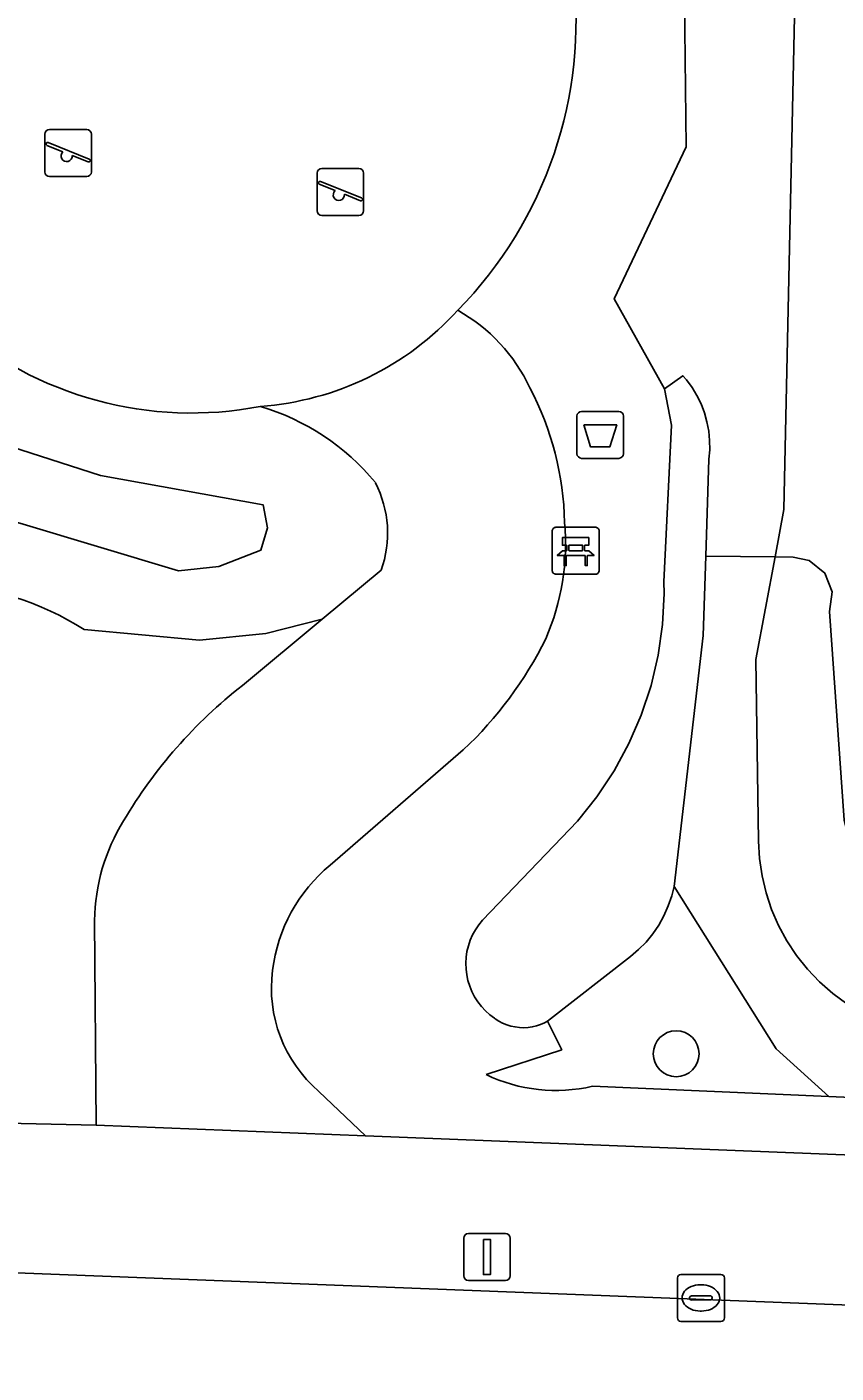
# Model space of a CAD drawing. Extents: x 161354 to 162026, y 386504 to 387460.
# Drawn here: x 161804.65 to 161821.9, y 386643.24 to 386671.93 of the extents above; entities that cross this region are included whole.
import ezdxf

# ---------------------------------------------------------------- set-up
doc = ezdxf.new("R2010")
doc.units = 0
for name, color, linetype in [('IMGEO_Afvalbak', 7, 'Continuous'), ('IMGEO_Bank', 7, 'Continuous'), ('IMGEO_Boom', 7, 'Continuous'), ('IMGEO_Groenvoorziening', 7, 'Continuous'), ('IMGEO_Kolk', 7, 'Continuous'), ('IMGEO_Lichtmast', 7, 'Continuous'), ('IMGEO_Rijbaan_lokaal_open', 7, 'Continuous'), ('IMGEO_Speelvoorziening', 7, 'Continuous'), ('IMGEO_Terreindeel_zand', 7, 'Continuous'), ('IMGEO_Voetpad_open', 7, 'Continuous')]:
    doc.layers.add(name, color=color, linetype=linetype)

msp = doc.modelspace()

# ---------------------------------------------------------------- linework, layer by layer
at = {"layer": 'IMGEO_Afvalbak'}
for p, q in [((161816.476, 386663.733), (161817.266, 386663.733)), ((161817.266, 386663.733), (161816.476, 386663.733)), ((161816.376, 386662.833), (161816.376, 386663.633)), ((161816.376, 386663.633), (161816.376, 386662.833)), ((161817.366, 386663.633), (161817.366, 386662.833)), ((161817.366, 386662.833), (161817.366, 386663.633)), ((161817.266, 386662.733), (161816.476, 386662.733)), ((161816.476, 386662.733), (161817.266, 386662.733))]:
    msp.add_line(p, q, dxfattribs=at)
msp.add_lwpolyline([(161816.519, 386663.447), (161817.223, 386663.447), (161817.074, 386662.977), (161816.668, 386662.977), (161816.519, 386663.447)], dxfattribs=at)
for centre, start, end in [((161816.476, 386663.633), 90, 180), ((161816.476, 386663.633), 90, 180), ((161817.266, 386663.633), 0, 90), ((161817.266, 386663.633), 360, 90), ((161816.476, 386662.833), 180, 270), ((161816.476, 386662.833), 180, 270), ((161817.266, 386662.833), 270, 0), ((161817.266, 386662.833), 270, 0)]:
    msp.add_arc(centre, 0.1, start, end, dxfattribs=at)
at = {"layer": 'IMGEO_Bank'}
for p, q in [((161815.849, 386660.339), (161815.849, 386661.18)), ((161815.849, 386661.18), (161815.849, 386660.339)), ((161815.924, 386661.264), (161816.765, 386661.264)), ((161816.765, 386661.264), (161815.924, 386661.264)), ((161816.849, 386661.189), (161816.849, 386660.348)), ((161816.849, 386660.348), (161816.849, 386661.189)), ((161816.158, 386660.77), (161816.158, 386660.876)), ((161816.202, 386660.876), (161816.202, 386660.77)), ((161816.49, 386660.882), (161816.208, 386660.882)), ((161816.496, 386660.77), (161816.496, 386660.876)), ((161816.54, 386660.876), (161816.54, 386660.77)), ((161816.546, 386660.662), (161816.153, 386660.662)), ((161816.208, 386660.764), (161816.49, 386660.764)), ((161816.774, 386660.264), (161815.933, 386660.264)), ((161815.933, 386660.264), (161816.774, 386660.264))]:
    msp.add_line(p, q, dxfattribs=at)
for points in [[(161816.152, 386660.882), (161816.066, 386660.882), (161816.066, 386661.043), (161816.629, 386661.043), (161816.629, 386660.882), (161816.546, 386660.882)], [(161816.096, 386660.662), (161815.954, 386660.662), (161816.066, 386660.764), (161816.152, 386660.764)], [(161816.146, 386660.655), (161816.146, 386660.448), (161816.103, 386660.448), (161816.103, 386660.655)], [(161816.546, 386660.764), (161816.629, 386660.764), (161816.741, 386660.662), (161816.602, 386660.662)], [(161816.596, 386660.655), (161816.596, 386660.448), (161816.552, 386660.448), (161816.552, 386660.655)]]:
    msp.add_lwpolyline(points, dxfattribs=at)
for centre, radius, start, end in [((161815.927, 386661.186), 0.0779, 92.4484, 184.2845), ((161815.927, 386661.186), 0.0779, 92.4484, 184.2845), ((161816.771, 386661.186), 0.0779, 2.4484, 94.2845), ((161816.771, 386661.186), 0.0779, 2.4484, 94.2845), ((161816.151, 386660.875), 0.00671, 2.8957, 87.1043), ((161816.208, 386660.875), 0.00671, 92.8957, 177.1043), ((161816.49, 386660.875), 0.00671, 2.8957, 87.1043), ((161816.547, 386660.875), 0.00671, 92.8957, 177.1043), ((161816.096, 386660.655), 0.00671, 2.8957, 87.1043), ((161816.153, 386660.655), 0.00671, 92.8957, 177.1043), ((161816.151, 386660.771), 0.00671, 272.8957, 357.1043), ((161816.208, 386660.771), 0.00671, 182.8957, 267.1043), ((161816.49, 386660.771), 0.00671, 272.8957, 357.1043), ((161816.547, 386660.771), 0.00671, 182.8957, 267.1043), ((161816.545, 386660.655), 0.00671, 2.8957, 87.1043), ((161816.602, 386660.655), 0.00671, 92.8957, 177.1043), ((161815.927, 386660.342), 0.0779, 182.4484, 274.2845), ((161815.927, 386660.342), 0.0779, 182.4484, 274.2845), ((161816.771, 386660.342), 0.0779, 272.4484, 4.2845), ((161816.771, 386660.342), 0.0779, 272.4484, 4.2845)]:
    msp.add_arc(centre, radius, start, end, dxfattribs=at)
at = {"layer": 'IMGEO_Boom'}
msp.add_circle((161818.491, 386650.042), 0.489, dxfattribs=at)
at = {"layer": 'IMGEO_Groenvoorziening'}
for points in [[(161822.014, 386679.075), (161821.057, 386674.288), (161821.032, 386673.136), (161820.786, 386661.643), (161820.598, 386660.631), (161820.986, 386660.626), (161821.325, 386660.557), (161821.661, 386660.288), (161821.818, 386659.888), (161821.756, 386659.468), (161822.073, 386655.022), (161822.3, 386654.156), (161822.694, 386653.609), (161823.442, 386653.118), (161824.186, 386652.971), (161830.95, 386651.973), (161830.894, 386650.104), (161840.176, 386650.249), (161841.466, 386650.603), (161843.451, 386650.661)], [(161818.392, 386663.44), (161818.242, 386664.216), (161817.169, 386666.136), (161818.703, 386669.37), (161818.659, 386673.135), (161816.293, 386673.121)], [(161814.438, 386649.597), (161816.052, 386650.126), (161815.75, 386650.736), (161815.687, 386650.703), (161815.602, 386650.666), (161815.514, 386650.637), (161815.424, 386650.616), (161815.333, 386650.603), (161815.24, 386650.598), (161815.148, 386650.601), (161815.056, 386650.613), (161814.966, 386650.633), (161814.878, 386650.661), (161814.792, 386650.697), (161814.711, 386650.74), (161814.633, 386650.79), (161814.618, 386650.8), (161814.518, 386650.875), (161814.425, 386650.959), (161814.339, 386651.051), (161814.263, 386651.149), (161814.195, 386651.255), (161814.137, 386651.366), (161814.089, 386651.481), (161814.052, 386651.601), (161814.026, 386651.723), (161814.011, 386651.848), (161814.006, 386651.973), (161814.013, 386652.098), (161814.031, 386652.221), (161814.061, 386652.343), (161814.101, 386652.462), (161814.151, 386652.576), (161814.211, 386652.686), (161814.281, 386652.79), (161814.36, 386652.887), (161816.385, 386655.001), (161816.8, 386655.518), (161817.167, 386656.07), (161817.484, 386656.652), (161817.747, 386657.26), (161817.955, 386657.89), (161818.106, 386658.535), (161818.198, 386659.192), (161818.232, 386659.854), (161818.229, 386660.101), (161818.392, 386663.44)], [(161804.299, 386662.987), (161806.221, 386662.367), (161809.69, 386661.739), (161809.777, 386661.25), (161809.637, 386660.774), (161808.744, 386660.431), (161807.882, 386660.333), (161804.503, 386661.354), (161804.153, 386661.444)], [(161804.153, 386661.444), (161804.503, 386661.354), (161807.882, 386660.333), (161808.744, 386660.431), (161809.637, 386660.774), (161809.777, 386661.25), (161809.69, 386661.739), (161806.221, 386662.367), (161804.299, 386662.987)], [(161822.13, 386651.106), (161821.829, 386651.327), (161821.549, 386651.574), (161821.292, 386651.844), (161821.059, 386652.136), (161820.853, 386652.447), (161820.675, 386652.776), (161820.526, 386653.118), (161820.408, 386653.472), (161820.322, 386653.835), (161820.268, 386654.204), (161820.246, 386654.577), (161820.192, 386658.444), (161820.598, 386660.631), (161819.12, 386660.65), (161819.063, 386658.956), (161818.446, 386653.605), (161820.623, 386650.15), (161821.748, 386649.128), (161830.852, 386648.729)], [(161822.073, 386655.022), (161821.756, 386659.468), (161821.818, 386659.888), (161821.661, 386660.288), (161821.325, 386660.557), (161820.986, 386660.626), (161820.598, 386660.631), (161820.192, 386658.444), (161820.246, 386654.577), (161820.268, 386654.204), (161820.322, 386653.835), (161820.408, 386653.472), (161820.526, 386653.118), (161820.675, 386652.776), (161820.853, 386652.447), (161821.059, 386652.136), (161821.292, 386651.844), (161821.549, 386651.574), (161821.829, 386651.327), (161822.13, 386651.106)], [(161805.873, 386659.084), (161808.329, 386658.856), (161809.745, 386659.003), (161810.945, 386659.305), (161812.2, 386660.348)], [(161809.247, 386657.893), (161810.945, 386659.305), (161809.745, 386659.003), (161808.329, 386658.856), (161805.873, 386659.084)], [(161813.952, 386656.52), (161811.114, 386654.065)], [(161816.71, 386649.349), (161821.748, 386649.128), (161820.623, 386650.15), (161818.446, 386653.605), (161818.396, 386653.406), (161818.323, 386653.192), (161818.231, 386652.984), (161818.121, 386652.786), (161817.993, 386652.599), (161817.85, 386652.424), (161817.691, 386652.262), (161817.518, 386652.115), (161815.75, 386650.736), (161816.052, 386650.126), (161814.438, 386649.597)], [(161794.928, 386648.77), (161806.13, 386648.519), (161806.095, 386652.886)], [(161846.561, 386650.72), (161844.628, 386648.806), (161844.228, 386648.644), (161837.248, 386648.449), (161830.852, 386648.729), (161821.748, 386649.128), (161816.71, 386649.349)], [(161810.875, 386649.24), (161811.867, 386648.292), (161846.791, 386646.906)]]:
    msp.add_lwpolyline(points, dxfattribs=at)
for points in [[(161820.598, 386660.631), (161820.786, 386661.643), (161821.032, 386673.136), (161818.659, 386673.135), (161818.703, 386669.37), (161817.169, 386666.136), (161818.242, 386664.216), (161818.636, 386664.494), (161818.71, 386664.406), (161818.829, 386664.245), (161818.933, 386664.073), (161819.021, 386663.893), (161819.093, 386663.705), (161819.147, 386663.512), (161819.185, 386663.315), (161819.204, 386663.115), (161819.205, 386662.914), (161819.189, 386662.714), (161819.12, 386660.65)], [(161818.446, 386653.605), (161819.063, 386658.956), (161819.12, 386660.65), (161819.189, 386662.714), (161819.205, 386662.914), (161819.204, 386663.115), (161819.185, 386663.315), (161819.147, 386663.512), (161819.093, 386663.705), (161819.021, 386663.893), (161818.933, 386664.073), (161818.829, 386664.245), (161818.71, 386664.406), (161818.636, 386664.494), (161818.242, 386664.216), (161818.392, 386663.44), (161818.229, 386660.101), (161818.232, 386659.854), (161818.198, 386659.192), (161818.106, 386658.535), (161817.955, 386657.89), (161817.747, 386657.26), (161817.484, 386656.652), (161817.167, 386656.07), (161816.8, 386655.518), (161816.385, 386655.001), (161814.36, 386652.887), (161814.281, 386652.79), (161814.211, 386652.686), (161814.151, 386652.576), (161814.101, 386652.462), (161814.061, 386652.343), (161814.031, 386652.221), (161814.013, 386652.098), (161814.006, 386651.973), (161814.011, 386651.848), (161814.026, 386651.723), (161814.052, 386651.601), (161814.089, 386651.481), (161814.137, 386651.366), (161814.195, 386651.255), (161814.263, 386651.149), (161814.339, 386651.051), (161814.425, 386650.959), (161814.518, 386650.875), (161814.618, 386650.8), (161814.633, 386650.79), (161814.711, 386650.74), (161814.792, 386650.697), (161814.878, 386650.661), (161814.966, 386650.633), (161815.056, 386650.613), (161815.148, 386650.601), (161815.24, 386650.598), (161815.333, 386650.603), (161815.424, 386650.616), (161815.514, 386650.637), (161815.602, 386650.666), (161815.687, 386650.703), (161815.75, 386650.736), (161817.518, 386652.115), (161817.691, 386652.262), (161817.85, 386652.424), (161817.993, 386652.599), (161818.121, 386652.786), (161818.231, 386652.984), (161818.323, 386653.192), (161818.396, 386653.406)]]:
    msp.add_lwpolyline(points, close=True, dxfattribs=at)
for centre, radius, start, end in [((161807.546, 386672.061), 8.811, 315.5422, 6.9094), ((161808.158, 386671.423), 7.724, 176.2445, 280.9606), ((161812.016, 386662.655), 3.711, 25.226, 60.646), ((161809.572, 386661.211), 6.543, 1.349, 27.5482), ((161808.202, 386659.028), 5.019, 39.4252, 73.508), ((161810.008, 386661.143), 2.331, 340.0528, 27.3635), ((161810.998, 386660.923), 5.134, 336.6624, 4.9387), ((161802.352, 386653.477), 6.621, 57.8742, 86.3034), ((161802.352, 386653.477), 6.621, 57.8742, 86.3034), ((161808.329, 386662.535), 8.234, 313.0665, 333.714), ((161815.589, 386649.767), 10.308, 127.9688, 149.4574), ((161810.174, 386652.849), 4.079, 148.0971, 179.4843), ((161813.335, 386651.395), 3.473, 129.7484, 172.952), ((161812.766, 386651.443), 2.903, 172.5091, 229.3456), ((161815.928, 386652.72), 3.46, 244.4869, 283.0542), ((161815.928, 386652.72), 3.46, 244.4869, 283.0542)]:
    msp.add_arc(centre, radius, start, end, dxfattribs=at)
at = {"layer": 'IMGEO_Kolk'}
for p, q in [((161818.517, 386644.411), (161818.517, 386645.263)), ((161818.592, 386645.337), (161819.444, 386645.337)), ((161819.005, 386645.117), (161819.03, 386645.117)), ((161819.518, 386645.263), (161819.518, 386644.411)), ((161818.776, 386644.831), (161818.776, 386644.843)), ((161819.214, 386644.794), (161818.816, 386644.794)), ((161818.819, 386644.88), (161819.217, 386644.88)), ((161819.26, 386644.843), (161819.26, 386644.831)), ((161819.028, 386644.557), (161819.003, 386644.557)), ((161819.444, 386644.337), (161818.592, 386644.337))]:
    msp.add_line(p, q, dxfattribs=at)
for points in [[(161818.517, 386644.411), (161818.517, 386645.263)], [(161818.592, 386645.337), (161819.444, 386645.337)], [(161819.518, 386645.263), (161819.518, 386644.411)], [(161819.444, 386644.337), (161818.592, 386644.337)]]:
    msp.add_lwpolyline(points, dxfattribs=at)
for centre, radius, start, end in [((161818.594, 386645.261), 0.0765, 91.552, 178.448), ((161818.594, 386645.261), 0.0765, 91.552, 178.448), ((161819.442, 386645.261), 0.0765, 1.552, 88.448), ((161819.442, 386645.261), 0.0765, 1.552, 88.448), ((161818.816, 386644.84), 0.0403, 85.8775, 175.7526), ((161818.813, 386644.83), 0.0366, 178.938, 274.7102), ((161819.217, 386644.837), 0.043, 264.8664, 352.4533), ((161819.221, 386644.842), 0.0386, 1.7309, 96.639), ((161818.594, 386644.413), 0.0765, 181.552, 268.448), ((161818.594, 386644.413), 0.0765, 181.552, 268.448), ((161819.442, 386644.413), 0.0765, 271.552, 358.448), ((161819.442, 386644.413), 0.0765, 271.552, 358.448)]:
    msp.add_arc(centre, radius, start, end, dxfattribs=at)
for centre, major_axis, ratio, start_param, end_param in [((161819.004, 386644.837), (-0.387, 0.002), 0.722429, 4.712389, 7.853982), ((161819.029, 386644.837), (-0.39, 0.002), 0.717154, 1.570796, 4.712389)]:
    msp.add_ellipse(centre, major_axis=major_axis, ratio=ratio, start_param=start_param, end_param=end_param, dxfattribs=at)
at = {"layer": 'IMGEO_Lichtmast'}
for p, q in [((161814.061, 386646.21), (161814.851, 386646.21)), ((161814.851, 386646.21), (161814.061, 386646.21)), ((161813.961, 386645.31), (161813.961, 386646.11)), ((161813.961, 386646.11), (161813.961, 386645.31)), ((161814.951, 386646.11), (161814.951, 386645.31)), ((161814.951, 386645.31), (161814.951, 386646.11)), ((161814.851, 386645.21), (161814.061, 386645.21)), ((161814.061, 386645.21), (161814.851, 386645.21))]:
    msp.add_line(p, q, dxfattribs=at)
msp.add_lwpolyline([(161814.381, 386646.085), (161814.531, 386646.085), (161814.531, 386645.335), (161814.381, 386645.335), (161814.381, 386646.085)], dxfattribs=at)
for centre, start, end in [((161814.061, 386646.11), 90, 180), ((161814.061, 386646.11), 90, 180), ((161814.851, 386646.11), 0, 90), ((161814.851, 386646.11), 360, 90), ((161814.061, 386645.31), 180, 270), ((161814.061, 386645.31), 180, 270), ((161814.851, 386645.31), 270, 0), ((161814.851, 386645.31), 270, 0)]:
    msp.add_arc(centre, 0.1, start, end, dxfattribs=at)
at = {"layer": 'IMGEO_Rijbaan_lokaal_open'}
msp.add_lwpolyline([(161857.708, 386643.236), (161846.762, 386643.713), (161846.578, 386643.738), (161794.894, 386645.742)], dxfattribs=at)
at = {"layer": 'IMGEO_Speelvoorziening'}
for p, q in [((161805.135, 386669.74), (161805.925, 386669.74)), ((161805.925, 386669.74), (161805.135, 386669.74)), ((161805.035, 386668.84), (161805.035, 386669.64)), ((161805.035, 386669.64), (161805.035, 386668.84)), ((161805.104, 386669.465), (161805.98, 386669.112)), ((161806.025, 386669.64), (161806.025, 386668.84)), ((161806.025, 386668.84), (161806.025, 386669.64)), ((161805.418, 386669.268), (161805.079, 386669.405)), ((161805.956, 386669.052), (161805.616, 386669.189)), ((161810.939, 386668.912), (161811.729, 386668.912)), ((161811.729, 386668.912), (161810.939, 386668.912)), ((161805.925, 386668.74), (161805.135, 386668.74)), ((161805.135, 386668.74), (161805.925, 386668.74)), ((161810.839, 386668.012), (161810.839, 386668.812)), ((161810.839, 386668.812), (161810.839, 386668.012)), ((161810.908, 386668.637), (161811.784, 386668.284)), ((161811.829, 386668.812), (161811.829, 386668.012)), ((161811.829, 386668.012), (161811.829, 386668.812)), ((161811.222, 386668.44), (161810.883, 386668.577)), ((161811.76, 386668.224), (161811.42, 386668.361)), ((161811.729, 386667.912), (161810.939, 386667.912)), ((161810.939, 386667.912), (161811.729, 386667.912))]:
    msp.add_line(p, q, dxfattribs=at)
for centre, radius, start, end in [((161805.135, 386669.64), 0.1, 90, 180), ((161805.135, 386669.64), 0.1, 90, 180), ((161805.925, 386669.64), 0.1, 0, 90), ((161805.925, 386669.64), 0.1, 360, 90), ((161805.092, 386669.435), 0.0327, 68.078, 248.078), ((161805.497, 386669.178), 0.12, 130.9928, 5.1632), ((161805.968, 386669.082), 0.0327, 248.078, 68.078), ((161810.939, 386668.812), 0.1, 90, 180), ((161810.939, 386668.812), 0.1, 90, 180), ((161811.729, 386668.812), 0.1, 0, 90), ((161811.729, 386668.812), 0.1, 360, 90), ((161805.135, 386668.84), 0.1, 180, 270), ((161805.135, 386668.84), 0.1, 180, 270), ((161805.925, 386668.84), 0.1, 270, 0), ((161805.925, 386668.84), 0.1, 270, 0), ((161810.896, 386668.607), 0.0327, 68.078, 248.078), ((161811.301, 386668.35), 0.12, 130.9928, 5.1632), ((161811.772, 386668.254), 0.0327, 248.078, 68.078), ((161810.939, 386668.012), 0.1, 180, 270), ((161810.939, 386668.012), 0.1, 180, 270), ((161811.729, 386668.012), 0.1, 270, 0), ((161811.729, 386668.012), 0.1, 270, 0)]:
    msp.add_arc(centre, radius, start, end, dxfattribs=at)
at = {"layer": 'IMGEO_Terreindeel_zand'}
for centre, radius, start, end in [((161807.546, 386672.061), 8.811, 315.5422, 6.9094), ((161808.158, 386671.423), 7.724, 176.2445, 280.9606), ((161809.174, 386670.113), 6.289, 274.1278, 317.8198)]:
    msp.add_arc(centre, radius, start, end, dxfattribs=at)
at = {"layer": 'IMGEO_Voetpad_open'}
for points in [[(161812.2, 386660.348), (161810.945, 386659.305), (161809.247, 386657.893)], [(161811.114, 386654.065), (161813.952, 386656.52)], [(161806.095, 386652.886), (161806.13, 386648.519), (161811.867, 386648.292), (161810.875, 386649.24)], [(161846.791, 386646.906), (161811.867, 386648.292), (161806.13, 386648.519), (161794.928, 386648.77), (161790.519, 386647.839)], [(161794.894, 386645.742), (161846.578, 386643.738), (161846.791, 386646.906)]]:
    msp.add_lwpolyline(points, dxfattribs=at)
for centre, radius, start, end in [((161809.174, 386670.113), 6.289, 274.1278, 317.8198), ((161812.016, 386662.655), 3.711, 25.226, 60.646), ((161809.572, 386661.211), 6.543, 1.349, 27.5482), ((161808.202, 386659.028), 5.019, 39.4252, 73.508), ((161810.008, 386661.143), 2.331, 340.0528, 27.3635), ((161810.998, 386660.923), 5.134, 336.6624, 4.9387), ((161808.329, 386662.535), 8.234, 313.0665, 333.714), ((161815.589, 386649.767), 10.308, 127.9688, 149.4574), ((161810.174, 386652.849), 4.079, 148.0971, 179.4843), ((161813.335, 386651.395), 3.473, 129.7484, 172.952), ((161812.766, 386651.443), 2.903, 172.5091, 229.3456)]:
    msp.add_arc(centre, radius, start, end, dxfattribs=at)

doc.saveas('drawing.dxf')
